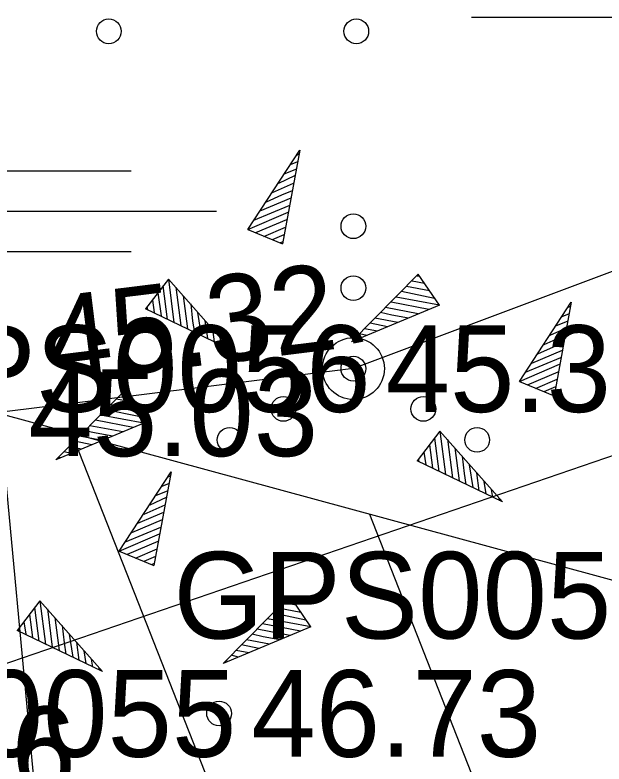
# Model space of a CAD drawing. Extents: x 551623 to 559850, y 6561220 to 6567135.
# Drawn here: x 555073 to 555077.76, y 6565634.74 to 6565640.79 of the extents above; entities that cross this region are included whole.
import ezdxf

# ---------------------------------------------------------------- set-up
doc = ezdxf.new("R2010")
doc.units = 0
for name, color, linetype in [('HALJASTUS', 7, 'Continuous'), ('KORGUS-EH2000', 7, 'Continuous'), ('MOOTKORG-EH2000', 7, 'Continuous'), ('MOOTMPUNKT', 7, 'Continuous'), ('MOOTNR', 7, 'Continuous'), ('RELJEEF', 7, 'Continuous'), ('VEEKOGU', 7, 'Continuous')]:
    doc.layers.add(name, color=color, linetype=linetype)

msp = doc.modelspace()

# ---------------------------------------------------------------- linework, layer by layer
at = {"layer": 'HALJASTUS'}
for p, q in [((555076.6889, 6565640.7672), (555078.6939, 6565640.7672)), ((555071.9353, 6565639.5264), (555073.9403, 6565639.5264)), ((555072.6303, 6565639.2014), (555074.6303, 6565639.2014)), ((555071.9353, 6565638.8764), (555073.9403, 6565638.8764))]:
    msp.add_line(p, q, dxfattribs=at)
msp.add_lwpolyline([(555055.5045, 6565651.8031), (555062.6275, 6565646.9261), (555070.8905, 6565634.8509), (555085.1284, 6565639.7288), (555086.5477, 6565638.7925), (555087.6492, 6565638.7912), (555086.8828, 6565641.9036), (555087.0234, 6565643.4897), (555093.202, 6565645.6696), (555094.2194, 6565648.275)], dxfattribs=at)
for centre, radius in [((555073.759, 6565640.6536), 0.1), ((555075.759, 6565640.6536), 0.1), ((555075.7357, 6565639.0798), 0.1), ((555075.7357, 6565638.5798), 0.1), ((555075.7357, 6565637.9298), 0.25), ((555075.1707, 6565637.6048), 0.1), ((555076.3007, 6565637.6048), 0.1), ((555074.7357, 6565637.3548), 0.1), ((555076.7357, 6565637.3548), 0.1)]:
    msp.add_circle(centre, radius, dxfattribs=at)
at = {"layer": 'KORGUS-EH2000'}
msp.add_circle((555075.7357, 6565637.9298), 0.1, dxfattribs=at)
at = {"layer": 'MOOTMPUNKT'}
for centre in [(555075.7357, 6565637.9298), (555074.6505, 6565635.1455)]:
    msp.add_circle(centre, 0.1, dxfattribs=at)
at = {"layer": 'RELJEEF'}
for p, q in [((555074.8823, 6565639.053), (555075.3023, 6565639.693)), ((555075.3023, 6565639.693), (555075.1623, 6565638.938)), ((555075.2773, 6565639.653), (555075.2973, 6565639.663)), ((555075.2273, 6565639.578), (555075.2873, 6565639.603)), ((555075.1773, 6565639.503), (555075.2773, 6565639.543)), ((555075.1323, 6565639.428), (555075.2623, 6565639.488)), ((555075.0823, 6565639.353), (555075.2523, 6565639.428)), ((555075.0323, 6565639.278), (555075.1573, 6565639.333)), ((555075.1573, 6565639.333), (555075.2423, 6565639.368)), ((555074.9823, 6565639.203), (555075.2323, 6565639.308)), ((555074.9323, 6565639.128), (555075.2173, 6565639.248)), ((555074.8823, 6565639.053), (555075.2073, 6565639.193)), ((555074.9473, 6565639.028), (555075.1973, 6565639.133)), ((555074.8823, 6565639.053), (555075.1623, 6565638.938)), ((555074.8823, 6565639.053), (555074.8823, 6565639.053)), ((555075.0123, 6565638.998), (555075.1873, 6565639.073)), ((555075.0823, 6565638.973), (555075.1773, 6565639.013)), ((555075.1473, 6565638.948), (555075.1623, 6565638.953)), ((555074.2409, 6565638.6522), (555074.0559, 6565638.4122)), ((555074.2409, 6565638.6522), (555074.7459, 6565638.0822)), ((555074.2409, 6565638.6522), (555074.2859, 6565638.3022)), ((555074.2409, 6565638.6522), (555074.2409, 6565638.6522)), ((555075.7202, 6565638.1472), (555076.2602, 6565638.6922)), ((555076.2702, 6565638.6772), (555076.2502, 6565638.6772)), ((555076.4302, 6565638.4422), (555076.2602, 6565638.6922)), ((555074.1959, 6565638.5972), (555074.2309, 6565638.3272)), ((555076.3502, 6565638.5572), (555076.1652, 6565638.5922)), ((555076.3102, 6565638.6172), (555076.2102, 6565638.6372)), ((555074.1559, 6565638.5422), (555074.1809, 6565638.3572)), ((555074.3009, 6565638.5872), (555074.3409, 6565638.2772)), ((555076.3902, 6565638.4972), (555076.1252, 6565638.5522)), ((555074.1109, 6565638.4822), (555074.1259, 6565638.3822)), ((555074.3609, 6565638.5172), (555074.3959, 6565638.2522)), ((555076.4302, 6565638.4422), (555076.0802, 6565638.5072)), ((555074.7459, 6565638.0822), (555074.0559, 6565638.4122)), ((555074.0659, 6565638.4272), (555074.0709, 6565638.4072)), ((555074.4209, 6565638.4522), (555074.4359, 6565638.3122)), ((555076.4302, 6565638.4422), (555075.7202, 6565638.1472)), ((555076.2602, 6565638.3722), (555075.9952, 6565638.4222)), ((555076.3452, 6565638.4072), (555076.0402, 6565638.4672)), ((555076.4302, 6565638.4422), (555076.4302, 6565638.4422)), ((555077.0768, 6565637.8253), (555077.4968, 6565638.4653)), ((555077.4968, 6565638.4653), (555077.3568, 6565637.7103)), ((555077.4718, 6565638.4253), (555077.4918, 6565638.4353)), ((555074.4759, 6565638.3822), (555074.5059, 6565638.1972)), ((555076.0452, 6565638.3622), (555075.9552, 6565638.3822)), ((555076.1802, 6565638.3372), (555076.0452, 6565638.3622)), ((555077.4218, 6565638.3503), (555077.4818, 6565638.3753)), ((555074.4359, 6565638.3122), (555074.4509, 6565638.2222)), ((555074.5359, 6565638.3172), (555074.5559, 6565638.1722)), ((555076.0102, 6565638.2672), (555075.8702, 6565638.2972)), ((555076.0952, 6565638.3022), (555075.9102, 6565638.3372)), ((555077.3718, 6565638.2753), (555077.4718, 6565638.3153)), ((555074.5959, 6565638.2472), (555074.6109, 6565638.1472)), ((555075.9302, 6565638.2322), (555075.8252, 6565638.2522)), ((555077.3268, 6565638.2003), (555077.4568, 6565638.2603)), ((555074.6559, 6565638.1822), (555074.6659, 6565638.1172)), ((555075.8452, 6565638.1972), (555075.7852, 6565638.2122)), ((555077.2768, 6565638.1253), (555077.4468, 6565638.2003)), ((555074.7159, 6565638.1122), (555074.7209, 6565638.0922)), ((555075.7602, 6565638.1622), (555075.7452, 6565638.1672)), ((555077.3518, 6565638.1053), (555077.4368, 6565638.1403)), ((555077.1768, 6565637.9753), (555077.4268, 6565638.0803)), ((555077.2268, 6565638.0503), (555077.3518, 6565638.1053)), ((555077.1268, 6565637.9003), (555077.4118, 6565638.0203)), ((555077.0768, 6565637.8253), (555077.4018, 6565637.9653)), ((555077.1418, 6565637.8003), (555077.3918, 6565637.9053)), ((555077.0768, 6565637.8253), (555077.3568, 6565637.7103)), ((555077.0768, 6565637.8253), (555077.0768, 6565637.8253)), ((555077.2068, 6565637.7703), (555077.3818, 6565637.8453)), ((555077.2768, 6565637.7453), (555077.3718, 6565637.7853)), ((555073.3314, 6565637.1934), (555073.8714, 6565637.7384)), ((555073.8814, 6565637.7234), (555073.8614, 6565637.7234)), ((555074.0414, 6565637.4884), (555073.8714, 6565637.7384)), ((555077.3418, 6565637.7203), (555077.3568, 6565637.7253)), ((555073.9614, 6565637.6034), (555073.7764, 6565637.6384)), ((555073.9214, 6565637.6634), (555073.8214, 6565637.6834)), ((555073.3843, 6565632.1566), (555072.8755, 6565637.5661)), ((555074.0014, 6565637.5434), (555073.7364, 6565637.5984)), ((555073.9564, 6565637.4534), (555073.6514, 6565637.5134)), ((555074.0414, 6565637.4884), (555073.6914, 6565637.5534)), ((555074.0414, 6565637.4884), (555073.3314, 6565637.1934)), ((555073.8714, 6565637.4184), (555073.6064, 6565637.4684)), ((555074.0414, 6565637.4884), (555074.0414, 6565637.4884)), ((555075.252, 6565632.8609), (555073.4603, 6565637.4072)), ((555073.7064, 6565637.3484), (555073.5214, 6565637.3834)), ((555073.6564, 6565637.4084), (555073.5664, 6565637.4284)), ((555073.7914, 6565637.3834), (555073.6564, 6565637.4084)), ((555076.4353, 6565637.4244), (555076.2503, 6565637.1844)), ((555076.4353, 6565637.4244), (555076.9403, 6565636.8544)), ((555076.4353, 6565637.4244), (555076.4803, 6565637.0744)), ((555076.4353, 6565637.4244), (555076.4353, 6565637.4244)), ((555073.6214, 6565637.3134), (555073.4814, 6565637.3434)), ((555076.3903, 6565637.3694), (555076.4253, 6565637.0994)), ((555076.4953, 6565637.3594), (555076.5353, 6565637.0494)), ((555073.5414, 6565637.2784), (555073.4364, 6565637.2984)), ((555076.3503, 6565637.3144), (555076.3753, 6565637.1294)), ((555076.5553, 6565637.2894), (555076.5903, 6565637.0244)), ((555073.3714, 6565637.2084), (555073.3564, 6565637.2134)), ((555073.4564, 6565637.2434), (555073.3964, 6565637.2584)), ((555076.3053, 6565637.2544), (555076.3203, 6565637.1544)), ((555076.6153, 6565637.2244), (555076.6303, 6565637.0844)), ((555076.9403, 6565636.8544), (555076.2503, 6565637.1844)), ((555076.2603, 6565637.1994), (555076.2653, 6565637.1794)), ((555076.6703, 6565637.1544), (555076.7003, 6565636.9694)), ((555073.8441, 6565636.4558), (555074.2641, 6565637.0958)), ((555074.2641, 6565637.0958), (555074.1241, 6565636.3408)), ((555076.6303, 6565637.0844), (555076.6453, 6565636.9944)), ((555076.7303, 6565637.0894), (555076.7503, 6565636.9444)), ((555074.2391, 6565637.0558), (555074.2591, 6565637.0658)), ((555076.7903, 6565637.0194), (555076.8053, 6565636.9194)), ((555074.1891, 6565636.9808), (555074.2491, 6565637.0058)), ((555074.1391, 6565636.9058), (555074.2391, 6565636.9458)), ((555076.8503, 6565636.9544), (555076.8603, 6565636.8894)), ((555074.0941, 6565636.8308), (555074.2241, 6565636.8908)), ((555076.9103, 6565636.8844), (555076.9153, 6565636.8644)), ((555074.0441, 6565636.7558), (555074.2141, 6565636.8308)), ((555073.9941, 6565636.6808), (555074.1191, 6565636.7358)), ((555074.1191, 6565636.7358), (555074.2041, 6565636.7708)), ((555077.1127, 6565633.5942), (555075.8677, 6565636.7534)), ((555073.9441, 6565636.6058), (555074.1941, 6565636.7108)), ((555073.8441, 6565636.4558), (555074.1691, 6565636.5958)), ((555073.8941, 6565636.5308), (555074.1791, 6565636.6508)), ((555073.9091, 6565636.4308), (555074.1591, 6565636.5358)), ((555073.9741, 6565636.4008), (555074.1491, 6565636.4758)), ((555073.8441, 6565636.4558), (555074.1241, 6565636.3408)), ((555073.8441, 6565636.4558), (555073.8441, 6565636.4558)), ((555074.0441, 6565636.3758), (555074.1391, 6565636.4158)), ((555074.1091, 6565636.3508), (555074.1241, 6565636.3558)), ((555073.2027, 6565636.055), (555073.0177, 6565635.815)), ((555073.2027, 6565636.055), (555073.7077, 6565635.485)), ((555073.2027, 6565636.055), (555073.2477, 6565635.705)), ((555073.2027, 6565636.055), (555073.2027, 6565636.055)), ((555074.682, 6565635.55), (555075.222, 6565636.095)), ((555075.232, 6565636.08), (555075.212, 6565636.08)), ((555075.392, 6565635.845), (555075.222, 6565636.095)), ((555073.1577, 6565636), (555073.1927, 6565635.73)), ((555075.312, 6565635.96), (555075.127, 6565635.995)), ((555075.272, 6565636.02), (555075.172, 6565636.04)), ((555073.1177, 6565635.945), (555073.1427, 6565635.76)), ((555073.2627, 6565635.99), (555073.3027, 6565635.68)), ((555075.352, 6565635.9), (555075.087, 6565635.955)), ((555073.0727, 6565635.885), (555073.0877, 6565635.785)), ((555073.3227, 6565635.92), (555073.3577, 6565635.655)), ((555075.307, 6565635.81), (555075.002, 6565635.87)), ((555075.392, 6565635.845), (555075.042, 6565635.91)), ((555073.7077, 6565635.485), (555073.0177, 6565635.815)), ((555073.0277, 6565635.83), (555073.0327, 6565635.81)), ((555073.3827, 6565635.855), (555073.3977, 6565635.715)), ((555075.392, 6565635.845), (555074.682, 6565635.55)), ((555075.222, 6565635.775), (555074.957, 6565635.825)), ((555075.392, 6565635.845), (555075.392, 6565635.845)), ((555073.4377, 6565635.785), (555073.4677, 6565635.6)), ((555075.007, 6565635.765), (555074.917, 6565635.785)), ((555075.142, 6565635.74), (555075.007, 6565635.765)), ((555073.3977, 6565635.715), (555073.4127, 6565635.625)), ((555073.4977, 6565635.72), (555073.5177, 6565635.575)), ((555074.972, 6565635.67), (555074.832, 6565635.7)), ((555075.057, 6565635.705), (555074.872, 6565635.74)), ((555073.5577, 6565635.65), (555073.5727, 6565635.55)), ((555074.892, 6565635.635), (555074.787, 6565635.655)), ((555073.6177, 6565635.585), (555073.6277, 6565635.52)), ((555074.722, 6565635.565), (555074.707, 6565635.57)), ((555074.807, 6565635.6), (555074.747, 6565635.615)), ((555073.6777, 6565635.515), (555073.6827, 6565635.495))]:
    msp.add_line(p, q, dxfattribs=at)
msp.add_lwpolyline([(555094.5187, 6565648.167), (555091.7681, 6565644.3638), (555088.8876, 6565641.5143), (555084.5325, 6565638.2251), (555081.7334, 6565636.3966), (555078.2714, 6565636.1005), (555072.8485, 6565637.5734), (555070.4271, 6565635.3779), (555065.3985, 6565641.782), (555058.4332, 6565645.5882), (555055.5066, 6565651.7863), (555048.1378, 6565656.8887), (555042.9794, 6565656.5768), (555037.0142, 6565660.8658), (555035.7353, 6565662.7591), (555033.8936, 6565670.2122)], dxfattribs=at)
at = {"layer": 'VEEKOGU'}
msp.add_lwpolyline([(555070.9545, 6565650.337), (555071.1499, 6565649.1511), (555073.6629, 6565648.2389), (555078.067, 6565647.2244), (555078.9506, 6565645.6684), (555079.7677, 6565642.5646), (555080.2161, 6565640.5577), (555078.0217, 6565638.7869), (555075.7357, 6565637.9298), (555072.8485, 6565637.5734), (555070.0907, 6565638.4351), (555068.4753, 6565641.7758), (555066.7773, 6565642.9866), (555067.8609, 6565646.7317), (555067.6634, 6565647.7923), (555067.4724, 6565651.1682)], dxfattribs=at)

# ---------------------------------------------------------------- texts
at = {"layer": 'KORGUS-EH2000'}
msp.add_text(' 45.32', height=0.7, rotation=7.03707, dxfattribs=at).set_placement((555073.0429, 6565637.7739))
at = {"layer": 'MOOTKORG-EH2000'}
for s, p in [(' 45.32', (555075.7357, 6565637.5798)), (' 45.03', (555072.8485, 6565637.2234)), (' 46.73', (555074.6505, 6565634.7955)), (' 45.86', (555070.8905, 6565634.5009))]:
    msp.add_text(s, height=0.7, dxfattribs=at).set_placement(p)
at = {"layer": 'MOOTNR'}
for s, p in [('GPS0056 ', (555071.816, 6565637.5798)), ('GPS0054 ', (555074.2817, 6565635.7505)), ('GPS0055 ', (555070.7308, 6565634.7955))]:
    msp.add_text(s, height=0.7, dxfattribs=at).set_placement(p)

doc.saveas('drawing.dxf')
